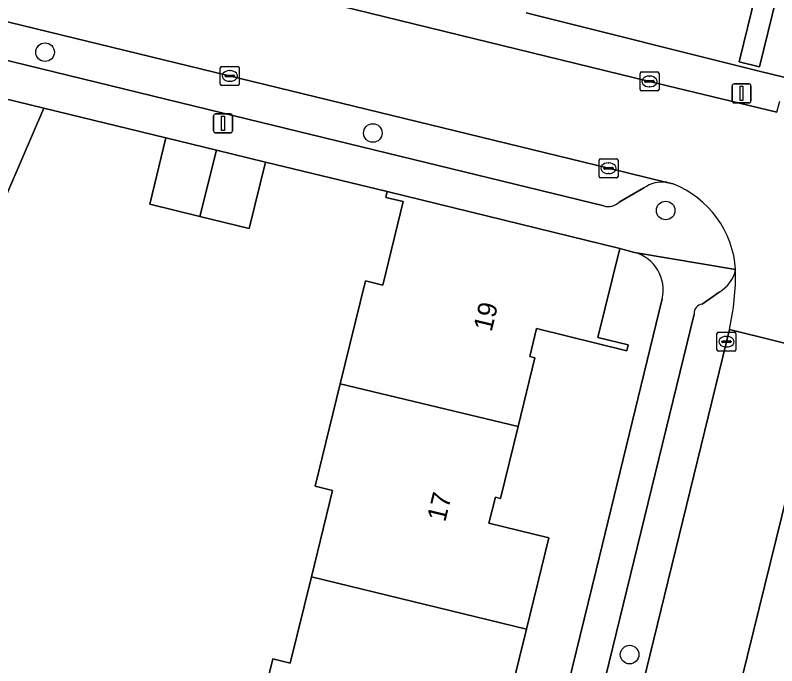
# Model space of a CAD drawing. Extents: x 163266 to 164362, y 381528 to 382286.
# Drawn here: x 164080.93 to 164121.01, y 382138.42 to 382172.66 of the extents above; entities that cross this region are included whole.
import ezdxf

# ---------------------------------------------------------------- set-up
doc = ezdxf.new("R2010")
doc.units = 0
for name, color, linetype in [('IMGEO_Boom', 7, 'Continuous'), ('IMGEO_Erf', 7, 'Continuous'), ('IMGEO_Kolk', 7, 'Continuous'), ('IMGEO_Lichtmast', 7, 'Continuous'), ('IMGEO_Muur', 7, 'Continuous'), ('IMGEO_Pand', 7, 'Continuous'), ('IMGEO_Pand_nummerreeks', 7, 'Continuous'), ('IMGEO_Parkeervlak_open', 7, 'Continuous'), ('IMGEO_Rijbaan_lokaal_open', 7, 'Continuous'), ('IMGEO_Voetpad_open', 7, 'Continuous')]:
    doc.layers.add(name, color=color, linetype=linetype)

msp = doc.modelspace()

# ---------------------------------------------------------------- linework, layer by layer
at = {"layer": 'IMGEO_Boom'}
for centre in [(164082.505, 382170.711), (164099.751, 382166.458), (164115.16, 382162.38), (164113.264, 382139.005)]:
    msp.add_circle(centre, 0.489, dxfattribs=at)
at = {"layer": 'IMGEO_Erf'}
msp.add_lwpolyline([(164119.029, 382170.199), (164119.926, 382173.874), (164120.999, 382173.613), (164120.101, 382169.937)], close=True, dxfattribs=at)
for points in [[(164107.813, 382172.789), (164120.079, 382169.717), (164129.099, 382167.519), (164136.971, 382165.698), (164138.663, 382172.267), (164132.391, 382173.784), (164131.994, 382172.155), (164126.908, 382173.385)], [(164093.16, 382133.31), (164094.496, 382138.775), (164095.409, 382138.551), (164096.518, 382143.091), (164097.631, 382147.644), (164096.717, 382147.867), (164098.035, 382153.262), (164099.357, 382158.67), (164100.27, 382158.446), (164101.345, 382162.847), (164100.431, 382163.07), (164100.507, 382163.38), (164094.099, 382164.925), (164093.249, 382161.435), (164090.643, 382162.069), (164088.014, 382162.709), (164088.863, 382166.198), (164082.442, 382167.773), (164078.3, 382158.192)], [(164113.522, 382160.176), (164112.743, 382160.375), (164111.591, 382155.696), (164113.191, 382155.302), (164113.116, 382154.995), (164108.365, 382156.163), (164108.006, 382154.691), (164108.269, 382154.625), (164107.391, 382151.016), (164106.469, 382147.224), (164106.206, 382147.29), (164105.854, 382145.928), (164109.013, 382145.159), (164107.833, 382140.351), (164106.717, 382135.8)], [(164101.072, 382100.82), (164111.511, 382143.447), (164114.98, 382157.722)]]:
    msp.add_lwpolyline(points, dxfattribs=at)
msp.add_arc((164112.971, 382158.188), 2.063, 346.9328, 74.499, dxfattribs=at)
at = {"layer": 'IMGEO_Kolk'}
for p, q in [((164091.724, 382169.036), (164091.724, 382169.888)), ((164091.799, 382169.962), (164092.651, 382169.962)), ((164092.725, 382169.888), (164092.725, 382169.036)), ((164091.983, 382169.456), (164091.983, 382169.468)), ((164092.026, 382169.505), (164092.424, 382169.505)), ((164092.212, 382169.742), (164092.237, 382169.742)), ((164092.467, 382169.468), (164092.467, 382169.456)), ((164113.811, 382168.747), (164113.811, 382169.599)), ((164113.886, 382169.673), (164114.738, 382169.673)), ((164114.812, 382169.599), (164114.812, 382168.747)), ((164092.421, 382169.419), (164092.023, 382169.419)), ((164092.235, 382169.182), (164092.21, 382169.182)), ((164114.07, 382169.167), (164114.07, 382169.179)), ((164114.508, 382169.13), (164114.11, 382169.13)), ((164114.113, 382169.216), (164114.511, 382169.216)), ((164114.299, 382169.453), (164114.324, 382169.453)), ((164114.554, 382169.179), (164114.554, 382169.167)), ((164092.651, 382168.962), (164091.799, 382168.962)), ((164114.738, 382168.673), (164113.886, 382168.673)), ((164114.322, 382168.893), (164114.297, 382168.893)), ((164111.729, 382165.103), (164112.581, 382165.103)), ((164111.654, 382164.177), (164111.654, 382165.029)), ((164112.142, 382164.883), (164112.167, 382164.883)), ((164112.655, 382165.029), (164112.655, 382164.177)), ((164111.913, 382164.597), (164111.913, 382164.609)), ((164112.351, 382164.56), (164111.953, 382164.56)), ((164111.956, 382164.646), (164112.354, 382164.646)), ((164112.165, 382164.323), (164112.14, 382164.323)), ((164112.397, 382164.609), (164112.397, 382164.597)), ((164112.581, 382164.103), (164111.729, 382164.103)), ((164117.859, 382155.05), (164117.859, 382155.902)), ((164117.934, 382155.976), (164118.786, 382155.976)), ((164118.86, 382155.902), (164118.86, 382155.05)), ((164118.118, 382155.47), (164118.118, 382155.482)), ((164118.161, 382155.519), (164118.559, 382155.519)), ((164118.347, 382155.756), (164118.372, 382155.756)), ((164118.602, 382155.482), (164118.602, 382155.47)), ((164118.556, 382155.433), (164118.158, 382155.433)), ((164118.37, 382155.196), (164118.345, 382155.196)), ((164118.786, 382154.976), (164117.934, 382154.976))]:
    msp.add_line(p, q, dxfattribs=at)
for points in [[(164091.724, 382169.036), (164091.724, 382169.888)], [(164091.799, 382169.962), (164092.651, 382169.962)], [(164092.725, 382169.888), (164092.725, 382169.036)], [(164113.811, 382168.747), (164113.811, 382169.599)], [(164113.886, 382169.673), (164114.738, 382169.673)], [(164114.812, 382169.599), (164114.812, 382168.747)], [(164092.651, 382168.962), (164091.799, 382168.962)], [(164114.738, 382168.673), (164113.886, 382168.673)], [(164111.729, 382165.103), (164112.581, 382165.103)], [(164111.654, 382164.177), (164111.654, 382165.029)], [(164112.655, 382165.029), (164112.655, 382164.177)], [(164112.581, 382164.103), (164111.729, 382164.103)], [(164117.859, 382155.05), (164117.859, 382155.902)], [(164117.934, 382155.976), (164118.786, 382155.976)], [(164118.86, 382155.902), (164118.86, 382155.05)], [(164118.786, 382154.976), (164117.934, 382154.976)]]:
    msp.add_lwpolyline(points, dxfattribs=at)
for centre, radius, start, end in [((164091.801, 382169.886), 0.0765, 91.552, 178.448), ((164091.801, 382169.886), 0.0765, 91.552, 178.448), ((164092.649, 382169.886), 0.0765, 1.552, 88.448), ((164092.649, 382169.886), 0.0765, 1.552, 88.448), ((164092.023, 382169.465), 0.0403, 85.8775, 175.7526), ((164092.428, 382169.467), 0.0386, 1.7309, 96.639), ((164113.888, 382169.597), 0.0765, 91.552, 178.448), ((164113.888, 382169.597), 0.0765, 91.552, 178.448), ((164114.736, 382169.597), 0.0765, 1.552, 88.448), ((164114.736, 382169.597), 0.0765, 1.552, 88.448), ((164092.02, 382169.455), 0.0366, 178.938, 274.7102), ((164092.424, 382169.462), 0.043, 264.8664, 352.4533), ((164114.11, 382169.176), 0.0403, 85.8775, 175.7526), ((164114.107, 382169.166), 0.0366, 178.938, 274.7102), ((164114.511, 382169.173), 0.043, 264.8664, 352.4533), ((164114.515, 382169.178), 0.0386, 1.7309, 96.639), ((164091.801, 382169.038), 0.0765, 181.552, 268.448), ((164091.801, 382169.038), 0.0765, 181.552, 268.448), ((164092.649, 382169.038), 0.0765, 271.552, 358.448), ((164092.649, 382169.038), 0.0765, 271.552, 358.448), ((164113.888, 382168.749), 0.0765, 181.552, 268.448), ((164113.888, 382168.749), 0.0765, 181.552, 268.448), ((164114.736, 382168.749), 0.0765, 271.552, 358.448), ((164114.736, 382168.749), 0.0765, 271.552, 358.448), ((164111.731, 382165.027), 0.0765, 91.552, 178.448), ((164111.731, 382165.027), 0.0765, 91.552, 178.448), ((164112.579, 382165.027), 0.0765, 1.552, 88.448), ((164112.579, 382165.027), 0.0765, 1.552, 88.448), ((164111.953, 382164.606), 0.0403, 85.8775, 175.7526), ((164111.95, 382164.596), 0.0366, 178.938, 274.7102), ((164112.354, 382164.603), 0.043, 264.8664, 352.4533), ((164112.358, 382164.608), 0.0386, 1.7309, 96.639), ((164111.731, 382164.179), 0.0765, 181.552, 268.448), ((164111.731, 382164.179), 0.0765, 181.552, 268.448), ((164112.579, 382164.179), 0.0765, 271.552, 358.448), ((164112.579, 382164.179), 0.0765, 271.552, 358.448), ((164117.936, 382155.9), 0.0765, 91.552, 178.448), ((164117.936, 382155.9), 0.0765, 91.552, 178.448), ((164118.784, 382155.9), 0.0765, 1.552, 88.448), ((164118.784, 382155.9), 0.0765, 1.552, 88.448), ((164118.158, 382155.479), 0.0403, 85.8775, 175.7526), ((164118.155, 382155.469), 0.0366, 178.938, 274.7102), ((164118.559, 382155.476), 0.043, 264.8664, 352.4533), ((164118.563, 382155.481), 0.0386, 1.7309, 96.639), ((164117.936, 382155.052), 0.0765, 181.552, 268.448), ((164117.936, 382155.052), 0.0765, 181.552, 268.448), ((164118.784, 382155.052), 0.0765, 271.552, 358.448), ((164118.784, 382155.052), 0.0765, 271.552, 358.448)]:
    msp.add_arc(centre, radius, start, end, dxfattribs=at)
for centre, major_axis, ratio, start_param, end_param in [((164092.211, 382169.462), (-0.387, 0.002), 0.722429, 4.712389, 7.853982), ((164092.236, 382169.462), (-0.39, 0.002), 0.717154, 1.570796, 4.712389), ((164114.298, 382169.173), (-0.387, 0.002), 0.722429, 4.712389, 7.853982), ((164114.323, 382169.173), (-0.39, 0.002), 0.717154, 1.570796, 4.712389), ((164112.141, 382164.603), (-0.387, 0.002), 0.722429, 4.712389, 7.853982), ((164112.166, 382164.603), (-0.39, 0.002), 0.717154, 1.570796, 4.712389), ((164118.346, 382155.476), (-0.387, 0.002), 0.722429, 4.712389, 7.853982), ((164118.371, 382155.476), (-0.39, 0.002), 0.717154, 1.570796, 4.712389)]:
    msp.add_ellipse(centre, major_axis=major_axis, ratio=ratio, start_param=start_param, end_param=end_param, dxfattribs=at)
at = {"layer": 'IMGEO_Lichtmast'}
for p, q in [((164118.66, 382168.145), (164118.66, 382168.945)), ((164118.66, 382168.945), (164118.66, 382168.145)), ((164118.76, 382169.045), (164119.55, 382169.045)), ((164119.55, 382169.045), (164118.76, 382169.045)), ((164119.65, 382168.945), (164119.65, 382168.145)), ((164119.65, 382168.145), (164119.65, 382168.945)), ((164119.55, 382168.045), (164118.76, 382168.045)), ((164118.76, 382168.045), (164119.55, 382168.045)), ((164091.475, 382167.466), (164092.265, 382167.466)), ((164092.265, 382167.466), (164091.475, 382167.466)), ((164091.375, 382166.566), (164091.375, 382167.366)), ((164091.375, 382167.366), (164091.375, 382166.566)), ((164092.365, 382167.366), (164092.365, 382166.566)), ((164092.365, 382166.566), (164092.365, 382167.366)), ((164092.265, 382166.466), (164091.475, 382166.466)), ((164091.475, 382166.466), (164092.265, 382166.466))]:
    msp.add_line(p, q, dxfattribs=at)
for points in [[(164119.08, 382168.92), (164119.23, 382168.92), (164119.23, 382168.17), (164119.08, 382168.17), (164119.08, 382168.92)], [(164091.795, 382167.341), (164091.945, 382167.341), (164091.945, 382166.591), (164091.795, 382166.591), (164091.795, 382167.341)]]:
    msp.add_lwpolyline(points, dxfattribs=at)
for centre, start, end in [((164118.76, 382168.945), 90, 180), ((164118.76, 382168.945), 90, 180), ((164119.55, 382168.945), 0, 90), ((164119.55, 382168.945), 360, 90), ((164118.76, 382168.145), 180, 270), ((164118.76, 382168.145), 180, 270), ((164119.55, 382168.145), 270, 0), ((164119.55, 382168.145), 270, 0), ((164091.475, 382167.366), 90, 180), ((164091.475, 382167.366), 90, 180), ((164092.265, 382167.366), 0, 90), ((164092.265, 382167.366), 360, 90), ((164091.475, 382166.566), 180, 270), ((164091.475, 382166.566), 180, 270), ((164092.265, 382166.566), 270, 0), ((164092.265, 382166.566), 270, 0)]:
    msp.add_arc(centre, 0.1, start, end, dxfattribs=at)
at = {"layer": 'IMGEO_Muur'}
for points in [[(164120.079, 382169.717), (164107.813, 382172.789)], [(164082.442, 382167.773), (164088.863, 382166.198)], [(164094.099, 382164.925), (164100.507, 382163.38)]]:
    msp.add_lwpolyline(points, dxfattribs=at)
at = {"layer": 'IMGEO_Pand'}
for points in [[(164119.029, 382170.199), (164120.101, 382169.937), (164120.999, 382173.613), (164119.926, 382173.874)], [(164078.3, 382158.192), (164082.442, 382167.773), (164076.879, 382169.122), (164076.574, 382167.884), (164067.659, 382170.041), (164067.586, 382169.734), (164067.985, 382169.639), (164067.169, 382166.289), (164068.359, 382165.996), (164067.897, 382164.074), (164068.529, 382163.922), (164067.746, 382160.771), (164067.707, 382160.616), (164078.185, 382158.057)], [(164091.528, 382165.55), (164088.863, 382166.198), (164088.014, 382162.709), (164090.643, 382162.069)], [(164091.528, 382165.55), (164090.643, 382162.069), (164093.249, 382161.435), (164094.099, 382164.925)], [(164098.035, 382153.262), (164107.391, 382151.016), (164108.269, 382154.625), (164108.006, 382154.691), (164108.365, 382156.163), (164113.116, 382154.995), (164113.191, 382155.302), (164111.591, 382155.696), (164112.743, 382160.375), (164100.507, 382163.38), (164100.431, 382163.07), (164101.345, 382162.847), (164100.27, 382158.446), (164099.357, 382158.67)], [(164096.518, 382143.091), (164107.833, 382140.351), (164109.013, 382145.159), (164105.854, 382145.928), (164106.206, 382147.29), (164106.469, 382147.224), (164107.391, 382151.016), (164098.035, 382153.262), (164096.717, 382147.867), (164097.631, 382147.644)], [(164102.491, 382131.031), (164103.39, 382134.728), (164103.127, 382134.794), (164103.486, 382136.266), (164108.253, 382135.09), (164108.325, 382135.397), (164106.717, 382135.8), (164107.833, 382140.351), (164096.518, 382143.091), (164095.409, 382138.551), (164094.496, 382138.775), (164093.16, 382133.31)]]:
    msp.add_lwpolyline(points, close=True, dxfattribs=at)
at = {"layer": 'IMGEO_Parkeervlak_open'}
for points in [[(164115.215, 382163.862), (164112.156, 382164.604), (164073.291, 382174.08), (164070.119, 382174.831), (164069.496, 382174.992)], [(164072.023, 382172.353), (164091.807, 382167.523), (164111.904, 382162.619)], [(164112.707, 382162.814), (164114.015, 382163.565)], [(164117.973, 382158.086), (164117.089, 382157.451)], [(164116.66, 382156.928), (164093.403, 382061.663), (164093.368, 382061.569)], [(164094.534, 382058.063), (164094.976, 382059.799), (164095.434, 382061.701), (164104.706, 382099.598), (164108.861, 382116.6), (164113.962, 382137.44), (164118.361, 382155.476), (164118.513, 382156.108)]]:
    msp.add_lwpolyline(points, dxfattribs=at)
for centre, radius, start, end in [((164114.99, 382162.198), 1.68, 82.3078, 125.4949), ((164112.134, 382163.421), 0.834, 253.9598, 313.3391), ((164117.103, 382159.636), 1.778, 299.3053, 348.0485), ((164105.235, 382159.088), 13.608, 347.3523, 0.7599), ((164117.142, 382156.97), 0.484, 96.2942, 184.9839)]:
    msp.add_arc(centre, radius, start, end, dxfattribs=at)
at = {"layer": 'IMGEO_Rijbaan_lokaal_open'}
for points in [[(164121.017, 382167.561), (164114.312, 382169.171), (164093.411, 382174.302), (164074.461, 382178.912), (164071.318, 382179.688), (164070.119, 382174.831), (164073.291, 382174.08), (164112.156, 382164.604), (164115.215, 382163.862), (164115.558, 382163.779)], [(164118.513, 382156.108), (164123.394, 382154.913), (164125.065, 382161.702)]]:
    msp.add_lwpolyline(points, dxfattribs=at)
msp.add_lwpolyline([(164109.623, 382098.674), (164113.621, 382114.85), (164118.872, 382136.535), (164123.394, 382154.913), (164118.513, 382156.108), (164118.361, 382155.476), (164113.962, 382137.44), (164108.861, 382116.6), (164104.706, 382099.598), (164095.434, 382061.701), (164094.976, 382059.799), (164099.812, 382058.645), (164099.892, 382058.963), (164104.725, 382078.741)], close=True, dxfattribs=at)
for centre, radius, start, end in [((164113.632, 382158.926), 5.222, 3.7589, 68.3502), ((164105.235, 382159.088), 13.608, 347.3523, 0.7599)]:
    msp.add_arc(centre, radius, start, end, dxfattribs=at)
at = {"layer": 'IMGEO_Voetpad_open'}
for points in [[(163932.888, 382213.459), (163947.637, 382209.835), (163951.868, 382208.832), (163970.464, 382204.278), (163992.893, 382198.806), (163993.571, 382198.644), (164000, 382197.076), (164009.119, 382194.852), (164010.84, 382194.429), (164030.724, 382189.597), (164051.633, 382184.501), (164054.512, 382183.806), (164071.318, 382179.688), (164074.461, 382178.912), (164093.411, 382174.302), (164114.312, 382169.171), (164121.017, 382167.561), (164121.171, 382168.134)], [(164100.825, 382052.023), (164101.607, 382055.219), (164101.851, 382056.216), (164119.402, 382127.933), (164126.001, 382154.986), (164126.529, 382157.046), (164128.456, 382164.897), (164128.633, 382165.619), (164128.871, 382166.59), (164129.099, 382167.519), (164120.079, 382169.717), (164107.813, 382172.789)], [(164063.15, 382172.46), (164066.634, 382171.605), (164066.874, 382171.546), (164076.879, 382169.122), (164082.442, 382167.773), (164088.863, 382166.198), (164091.528, 382165.55), (164094.099, 382164.925), (164100.507, 382163.38), (164112.743, 382160.375), (164113.522, 382160.176), (164118.842, 382159.268)], [(164111.904, 382162.619), (164091.807, 382167.523), (164072.023, 382172.353)], [(164115.558, 382163.779), (164115.215, 382163.862)], [(164114.015, 382163.565), (164112.707, 382162.814)], [(164125.594, 382161.422), (164125.065, 382161.702), (164123.394, 382154.913), (164118.872, 382136.535), (164113.621, 382114.85), (164109.623, 382098.674), (164104.725, 382078.741), (164099.892, 382058.963), (164099.812, 382058.645), (164099.395, 382056.792)], [(164118.842, 382159.268), (164113.522, 382160.176)], [(164117.089, 382157.451), (164117.973, 382158.086)], [(164114.98, 382157.722), (164111.511, 382143.447), (164101.072, 382100.82), (164090.988, 382059.608), (164090.803, 382058.853), (164089.85, 382059.078), (164088.658, 382054.154)], [(164093.368, 382061.569), (164093.403, 382061.663), (164116.66, 382156.928)]]:
    msp.add_lwpolyline(points, dxfattribs=at)
for centre, radius, start, end in [((164114.99, 382162.198), 1.68, 82.3078, 125.4949), ((164113.632, 382158.926), 5.222, 3.7589, 68.3502), ((164112.134, 382163.421), 0.834, 253.9598, 313.3391), ((164112.971, 382158.188), 2.063, 346.9328, 74.499), ((164117.103, 382159.636), 1.778, 299.3053, 348.0485), ((164117.142, 382156.97), 0.484, 96.2942, 184.9839)]:
    msp.add_arc(centre, radius, start, end, dxfattribs=at)

# ---------------------------------------------------------------- texts
at = {"layer": 'IMGEO_Pand_nummerreeks'}
for s, p in [('19', (164105.998, 382155.962)), ('17', (164103.557, 382145.947))]:
    msp.add_text(s, height=1, rotation=76.3021, dxfattribs=at).set_placement(p)

doc.saveas('drawing.dxf')
